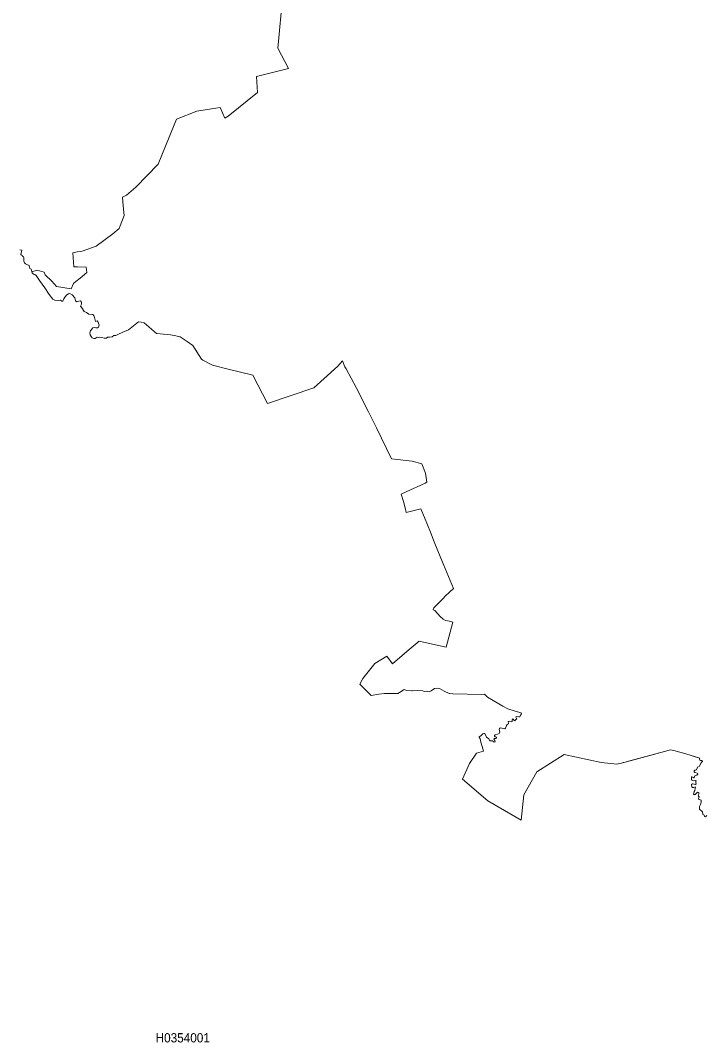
# Model space of a CAD drawing. Extents: x 369010 to 739155, y 6377141 to 6616555.
# Drawn here: x 665587 to 673001, y 6444112 to 6455148 of the extents above; entities that cross this region are included whole.
import ezdxf
from ezdxf.enums import TextEntityAlignment as Align

# ---------------------------------------------------------------- set-up
doc = ezdxf.new("R2010")
doc.units = 0
doc.header["$LTSCALE"] = 40
doc.layers.add('1', color=7, linetype='Continuous', lineweight=13)
doc.layers.add('2', color=7, linetype='Continuous')

msp = doc.modelspace()

# ---------------------------------------------------------------- linework, layer by layer
at = {"layer": '1'}
for points in [[(665609.59, 6452604.03), (665620.35, 6452595.92), (665623.49, 6452589.63), (665622.99, 6452563.48), (665624.81, 6452546.93), (665632.92, 6452530.54), (665643.19, 6452519.29), (665663.87, 6452510.35), (665674.13, 6452506.71), (665681.42, 6452499.92), (665684.07, 6452483.7), (665689.36, 6452470.79), (665701.94, 6452460.37), (665706.57, 6452454.08), (665711.37, 6452432.4), (665768.31, 6452449.94), (665842.62, 6452430.25), (665854.87, 6452401.12), (665927.69, 6452331.11), (665976.18, 6452274.01), (666135.06, 6452248.36), (666159.56, 6452307.44), (666184.22, 6452327.63), (666232.71, 6452365.37), (666306.03, 6452425.61), (666298.42, 6452485.36), (666202.26, 6452487.68), (666164.36, 6452486.19), (666152.44, 6452640.11), (666199.61, 6452648.21), (666241.32, 6452654.01), (666254.39, 6452656.32), (666406.99, 6452711.11), (666585.9, 6452842.02), (666655.57, 6452900.61), (666664.01, 6452928.41), (666709.2, 6453042.78), (666698.44, 6453146.55), (666691.82, 6453240.39), (666733.36, 6453261.24), (666833.82, 6453346.64), (667076.12, 6453594.9), (667272.57, 6454082.97), (667494.35, 6454167.87), (667515.37, 6454172.34), (667744.42, 6454207.43), (667794.24, 6454093.23), (667830.98, 6454114.75), (668147.43, 6454369.13), (668137.33, 6454543.07), (668482.74, 6454627.31), (668368.87, 6454846.6), (668380.95, 6454960.64), (668411.41, 6455311.84)], [(668411.41, 6455311.84), (668380.95, 6454960.64), (668368.87, 6454846.6), (668482.74, 6454627.31), (668137.33, 6454543.07), (668147.43, 6454369.13), (667830.98, 6454114.75), (667794.24, 6454093.23), (667744.42, 6454207.43), (667515.37, 6454172.34), (667494.35, 6454167.87), (667272.57, 6454082.97), (667076.12, 6453594.9), (666833.82, 6453346.64), (666733.36, 6453261.24), (666691.82, 6453240.39), (666698.44, 6453146.55), (666709.2, 6453042.78), (666664.01, 6452928.41), (666655.57, 6452900.61), (666585.9, 6452842.02), (666406.99, 6452711.11), (666254.39, 6452656.32), (666241.32, 6452654.01), (666199.61, 6452648.21), (666152.44, 6452640.11), (666164.36, 6452486.19), (666202.26, 6452487.68), (666298.42, 6452485.36), (666306.03, 6452425.61), (666232.71, 6452365.37), (666184.22, 6452327.63), (666159.56, 6452307.44), (666135.06, 6452248.36), (665976.18, 6452274.01), (665927.69, 6452331.11), (665854.87, 6452401.12), (665842.62, 6452430.25), (665768.31, 6452449.94), (665711.37, 6452432.4), (665715.01, 6452424.12), (665722.46, 6452415.02), (665729.91, 6452408.73), (665744.64, 6452403.93), (665757.38, 6452392.35), (665792.3, 6452338.89), (665852.05, 6452261.1), (665898.23, 6452189.6), (665936.13, 6452137.3), (665957.97, 6452127.7), (665996.04, 6452122.74), (666020.37, 6452125.55), (666033.11, 6452118.27), (666044.2, 6452116.12), (666056.28, 6452142.6), (666066.38, 6452161.14), (666089.22, 6452185.96), (666106.6, 6452196.06), (666122.32, 6452199.53), (666146.81, 6452185.47), (666176.94, 6452152.03), (666183.39, 6452121.91), (666197.62, 6452108.18), (666217.15, 6452116.62), (666235.19, 6452119.26), (666245.79, 6452106.02), (666247.94, 6452082.85), (666234.7, 6452061.67), (666251.08, 6452043.63), (666277.56, 6452003.41), (666302.88, 6451992.82), (666326.72, 6451976.93), (666370.58, 6451971.63), (666383.32, 6451955.25), (666400.2, 6451897.65), (666416.59, 6451904.94), (666428.83, 6451891.2), (666439.43, 6451855.78), (666431.98, 6451836.75), (666419.23, 6451828.8), (666403.84, 6451827.98), (666382.33, 6451832.45), (666369.09, 6451829.96), (666345.25, 6451796.03), (666338.8, 6451775.84), (666341.61, 6451753.67), (666352.04, 6451735.63), (666362.13, 6451719.24), (666378.85, 6451712.12), (666396.56, 6451713.94), (666417.91, 6451727.52), (666431.48, 6451725.2), (666446.87, 6451728.34), (666465.41, 6451725.03), (666492.55, 6451717.75), (666515.56, 6451717.75), (666529.29, 6451726.69)], [(667208.52, 6451754.82), (667097.63, 6451762.44), (667056.59, 6451767.4), (667008.1, 6451810.76), (666973.84, 6451839.89), (666923.03, 6451882.26), (666891.91, 6451888.05), (666863.28, 6451892.36), (666756.37, 6451808.12), (666692.81, 6451781.47), (666639.35, 6451755.82), (666618.17, 6451746.22), (666595.5, 6451745.22), (666577.46, 6451732.98), (666549.49, 6451726.19), (666529.29, 6451726.69), (666515.56, 6451717.75), (666492.55, 6451717.75), (666465.41, 6451725.03), (666446.87, 6451728.34), (666431.48, 6451725.2), (666417.91, 6451727.52), (666396.56, 6451713.94), (666378.85, 6451712.12), (666362.13, 6451719.24), (666352.04, 6451735.63), (666341.61, 6451753.67), (666338.8, 6451775.84), (666345.25, 6451796.03), (666369.09, 6451829.96), (666382.33, 6451832.45), (666403.84, 6451827.98), (666419.23, 6451828.8), (666431.98, 6451836.75), (666439.43, 6451855.78), (666428.83, 6451891.2), (666416.59, 6451904.94), (666400.2, 6451897.65), (666383.32, 6451955.25), (666370.58, 6451971.63), (666326.72, 6451976.93), (666302.88, 6451992.82), (666277.56, 6452003.41), (666251.08, 6452043.63), (666234.7, 6452061.67), (666247.94, 6452082.85), (666245.79, 6452106.02), (666235.19, 6452119.26), (666217.15, 6452116.62), (666197.62, 6452108.18), (666183.39, 6452121.91), (666176.94, 6452152.03), (666146.81, 6452185.47), (666122.32, 6452199.53), (666106.6, 6452196.06), (666089.22, 6452185.96), (666066.38, 6452161.14), (666056.28, 6452142.6), (666044.2, 6452116.12), (666033.11, 6452118.27), (666020.37, 6452125.55), (665996.04, 6452122.74), (665957.97, 6452127.7), (665936.13, 6452137.3), (665898.23, 6452189.6), (665852.05, 6452261.1), (665792.3, 6452338.89), (665757.38, 6452392.35), (665744.64, 6452403.93), (665729.91, 6452408.73), (665722.46, 6452415.02), (665715.01, 6452424.12), (665711.37, 6452432.4), (665706.57, 6452454.08), (665701.94, 6452460.37), (665689.36, 6452470.79), (665684.07, 6452483.7), (665681.42, 6452499.92), (665674.13, 6452506.71), (665663.87, 6452510.35), (665643.19, 6452519.29), (665632.92, 6452530.54), (665624.81, 6452546.93), (665622.99, 6452563.48), (665623.49, 6452589.63), (665620.35, 6452595.92), (665609.59, 6452604.03), (665606.94, 6452609.82), (665597.01, 6452616.93), (665591.22, 6452620.08), (665597.34, 6452651.03), (665604.13, 6452664.1), (665600.98, 6452667.74), (665580.79, 6452669.9)], [(665580.79, 6452669.9), (665600.98, 6452667.74), (665604.13, 6452664.1), (665597.34, 6452651.03), (665591.22, 6452620.08), (665597.01, 6452616.93), (665606.94, 6452609.82), (665609.59, 6452604.03)], [(666529.29, 6451726.69), (666549.49, 6451726.19), (666577.46, 6451732.98), (666595.5, 6451745.22), (666618.17, 6451746.22), (666639.35, 6451755.82), (666692.81, 6451781.47), (666756.37, 6451808.12), (666863.28, 6451892.36), (666891.91, 6451888.05), (666923.03, 6451882.26), (666973.84, 6451839.89), (667008.1, 6451810.76), (667056.59, 6451767.4), (667097.63, 6451762.44), (667208.52, 6451754.82), (667265.79, 6451740.76), (667313.45, 6451730.16), (667389.75, 6451679.35), (667451.32, 6451639.47), (667543.01, 6451489.02), (667558.89, 6451479.59), (667661.51, 6451425.47), (667832.47, 6451381.12), (668097.61, 6451318.22), (668256.99, 6451010.06), (668759.13, 6451182.35), (669017.15, 6451414.88), (669068.29, 6451470.82), (669094.11, 6451406.11), (669105.53, 6451385.09), (669213.6, 6451184), (669347.66, 6450920.35), (669433.72, 6450750.21), (669597.57, 6450413.08), (669819.35, 6450388.59), (669925.77, 6450361.94), (669963.67, 6450259.5), (669979.56, 6450161.85), (669959.36, 6450152.75), (669913.69, 6450129.57), (669801.8, 6450077.77), (669702.83, 6450031.43), (669725.34, 6449954.31), (669743.05, 6449885.29), (669755.63, 6449835.47), (669913.35, 6449872.55), (669952.08, 6449779.7), (670019.61, 6449621.97), (670058.83, 6449518.7), (670130.33, 6449342.11), (670158.13, 6449271.6), (670266.21, 6449012.92), (670180.81, 6448933.64), (670153.67, 6448905.01), (670055.52, 6448804.05), (670048.41, 6448785.19), (670064.29, 6448776.75), (670123.05, 6448711.21), (670155.82, 6448682.08), (670178.49, 6448670.33), (670221.85, 6448661.89), (670258.76, 6448651.79), (670188.92, 6448379.54), (670070.91, 6448405.35), (669897.3, 6448445.57), (669786.91, 6448354.71), (669605.68, 6448199.3), (669544.61, 6448282.72), (669416.51, 6448206.09), (669287.42, 6448043.73), (669252.83, 6447981.33), (669375.96, 6447860.35), (669461.03, 6447872.6), (669519.79, 6447880.38), (669582.02, 6447878.72), (669666.75, 6447880.71), (669699.85, 6447900.4), (669726.33, 6447919.93), (669734.44, 6447922.08), (669758.94, 6447912.65), (669816.87, 6447908.68), (669823.98, 6447907.85), (669880.25, 6447913.31), (669935.86, 6447909.84), (669941.99, 6447906.69), (669953.41, 6447901.06), (669975.42, 6447904.21), (670003.55, 6447897.75), (670024.24, 6447909.01), (670062.14, 6447936.15), (670089.95, 6447938.3), (670114.28, 6447932.84), (670165.09, 6447906.36), (670219.37, 6447879.22), (670258.26, 6447877.4), (670573.22, 6447870.11), (670600.36, 6447872.1), (670613.44, 6447860.85), (670635.61, 6447840.82)], [(670930.38, 6447584.62), (670937.82, 6447596.87), (670949.57, 6447606.14), (670946.76, 6447612.26), (670941.47, 6447625.5), (670945.11, 6447633.44), (670971.92, 6447629.8), (670982.18, 6447630.13), (670990.62, 6447647.68), (671001.71, 6447661.91), (670998.4, 6447673.33), (670931.37, 6447690.21), (670853.42, 6447714.71), (670798.47, 6447742.51), (670694.53, 6447803.58), (670635.61, 6447840.82), (670613.44, 6447860.85), (670600.36, 6447872.1), (670573.22, 6447870.11), (670258.26, 6447877.4), (670219.37, 6447879.22), (670165.09, 6447906.36), (670114.28, 6447932.84), (670089.95, 6447938.3), (670062.14, 6447936.15), (670024.24, 6447909.01), (670003.55, 6447897.75), (669975.42, 6447904.21), (669953.41, 6447901.06), (669941.99, 6447906.69), (669935.86, 6447909.84), (669880.25, 6447913.31), (669823.98, 6447907.85), (669816.87, 6447908.68), (669758.94, 6447912.65), (669734.44, 6447922.08), (669726.33, 6447919.93), (669699.85, 6447900.4), (669666.75, 6447880.71), (669582.02, 6447878.72), (669519.79, 6447880.38), (669461.03, 6447872.6), (669375.96, 6447860.35), (669252.83, 6447981.33), (669287.42, 6448043.73), (669416.51, 6448206.09), (669544.61, 6448282.72), (669605.68, 6448199.3), (669786.91, 6448354.71), (669897.3, 6448445.57), (670070.91, 6448405.35), (670188.92, 6448379.54), (670258.76, 6448651.79), (670221.85, 6448661.89), (670178.49, 6448670.33), (670155.82, 6448682.08), (670123.05, 6448711.21), (670064.29, 6448776.75), (670048.41, 6448785.19), (670055.52, 6448804.05), (670153.67, 6448905.01), (670180.81, 6448933.64), (670266.21, 6449012.92), (670158.13, 6449271.6), (670130.33, 6449342.11), (670058.83, 6449518.7), (670019.61, 6449621.97), (669952.08, 6449779.7), (669913.35, 6449872.55), (669755.63, 6449835.47), (669743.05, 6449885.29), (669725.34, 6449954.31), (669702.83, 6450031.43), (669801.8, 6450077.77), (669913.69, 6450129.57), (669959.36, 6450152.75), (669979.56, 6450161.85), (669963.67, 6450259.5), (669925.77, 6450361.94), (669819.35, 6450388.59), (669597.57, 6450413.08), (669433.72, 6450750.21), (669347.66, 6450920.35), (669213.6, 6451184), (669105.53, 6451385.09), (669094.11, 6451406.11), (669068.29, 6451470.82), (669017.15, 6451414.88), (668759.13, 6451182.35), (668256.99, 6451010.06), (668097.61, 6451318.22), (667832.47, 6451381.12), (667661.51, 6451425.47), (667558.89, 6451479.59), (667543.01, 6451489.02), (667451.32, 6451639.47), (667389.75, 6451679.35), (667313.45, 6451730.16), (667265.79, 6451740.76), (667208.52, 6451754.82)], [(670635.61, 6447840.82), (670694.53, 6447803.58), (670798.47, 6447742.51), (670853.42, 6447714.71), (670931.37, 6447690.21), (670998.4, 6447673.33), (671001.71, 6447661.91), (670990.62, 6447647.68), (670982.18, 6447630.13), (670971.92, 6447629.8), (670945.11, 6447633.44), (670941.47, 6447625.5), (670946.76, 6447612.26), (670949.57, 6447606.14), (670937.82, 6447596.87), (670930.38, 6447584.62), (670921.94, 6447587.27), (670912.83, 6447602.66), (670904.89, 6447605.31), (670899.76, 6447598.52), (670900.75, 6447579.32), (670892.81, 6447573.03), (670867.82, 6447580.48), (670861.36, 6447579.16), (670858.55, 6447574.03), (670862.35, 6447560.79), (670859.04, 6447553.34), (670847.62, 6447547.38), (670839.35, 6447535.47), (670832.89, 6447514.28), (670828.26, 6447505.18), (670821.31, 6447500.54), (670810.88, 6447501.04), (670787.38, 6447507.83), (670774.47, 6447510.64), (670766.69, 6447507), (670762.06, 6447501.37), (670761.23, 6447490.94), (670766.2, 6447465.13), (670764.38, 6447455.03), (670759.91, 6447448.58), (670741.87, 6447439.8), (670718.03, 6447432.52), (670710.75, 6447425.24), (670711.08, 6447418.29), (670718.03, 6447412.83), (670729.95, 6447407.7), (670732.27, 6447402.23), (670728.46, 6447394.46), (670709.76, 6447393.13), (670701.98, 6447388.99), (670714.23, 6447371.95), (670716.88, 6447359.87), (670706.78, 6447355.73), (670687.58, 6447368.31), (670673.18, 6447370.29), (670664.41, 6447370.46), (670657.29, 6447375.59), (670647.7, 6447392.3), (670623.7, 6447410.18), (670609.96, 6447439.8), (670605.16, 6447447.58), (670600.86, 6447449.4), (670592.75, 6447449.9), (670582.65, 6447444.6), (670563.12, 6447421.6), (670545.25, 6447412.66), (670545.41, 6447407.37), (670555.68, 6447389.66), (670558.65, 6447382.71), (670559.81, 6447376.25), (670557.5, 6447370.29), (670590.1, 6447257.09), (670516.78, 6447237.89), (670437.84, 6447122.86), (670363.86, 6446955.04), (670636.61, 6446720.85), (670995.92, 6446511.66), (671025.54, 6446786.06), (671166.05, 6447034.65), (671462.8, 6447220.01), (671862.33, 6447135.11), (672030.65, 6447117.73), (672044.88, 6447120.71), (672081.46, 6447129.15), (672098.5, 6447133.79), (672122.01, 6447140.24), (672228.76, 6447168.87), (672547.02, 6447254.27), (672612.56, 6447271.82), (672645.66, 6447263.38), (672778.56, 6447229.45), (672822.42, 6447215.38), (672866.94, 6447201.15), (672927.68, 6447181.62), (672926.02, 6447177.65), (672924.2, 6447173.01), (672924.7, 6447171.36), (672927.02, 6447161.59), (672936.45, 6447156.13)], [(672868.1, 6447046.4), (672874.88, 6447051.86), (672879.85, 6447053.35), (672881.17, 6447054.18), (672891.43, 6447056.83), (672898.55, 6447073.71), (672902.85, 6447083.31), (672904.01, 6447085.96), (672904.01, 6447085.96), (672920.23, 6447091.09), (672920.56, 6447091.58), (672943.57, 6447130.48), (672955.98, 6447148.02), (672954.66, 6447156.79), (672936.45, 6447156.13), (672927.02, 6447161.59), (672927.02, 6447161.59), (672927.02, 6447161.59), (672924.7, 6447171.19), (672924.2, 6447173.01), (672926.02, 6447177.48), (672927.68, 6447181.62), (672822.91, 6447215.22), (672778.56, 6447229.45), (672645.66, 6447263.38), (672612.56, 6447271.82), (672547.85, 6447254.44), (672156.6, 6447149.34), (672081.46, 6447129.15), (672098.67, 6447133.79), (672081.46, 6447129.15), (672044.88, 6447120.71), (672030.65, 6447117.73), (671862.33, 6447135.11), (671462.8, 6447220.01), (671166.05, 6447034.65), (671025.54, 6446786.06), (670995.92, 6446511.66), (670636.61, 6446720.85), (670363.86, 6446955.04), (670437.84, 6447122.86), (670516.78, 6447237.89), (670590.1, 6447257.09), (670557.5, 6447370.29), (670559.81, 6447376.25), (670558.65, 6447382.71), (670555.68, 6447389.66), (670545.41, 6447407.37), (670545.25, 6447412.66), (670563.12, 6447421.6), (670582.65, 6447444.6), (670592.75, 6447449.9), (670600.86, 6447449.4), (670605.16, 6447447.58), (670609.96, 6447439.8), (670623.7, 6447410.18), (670647.7, 6447392.3), (670657.29, 6447375.59), (670664.41, 6447370.46), (670673.18, 6447370.29), (670687.58, 6447368.31), (670706.78, 6447355.73), (670716.88, 6447359.87), (670714.23, 6447371.95), (670701.98, 6447388.99), (670709.76, 6447393.13), (670728.46, 6447394.46), (670732.27, 6447402.23), (670729.95, 6447407.7), (670718.03, 6447412.83), (670711.08, 6447418.29), (670710.75, 6447425.24), (670718.03, 6447432.52), (670741.87, 6447439.8), (670759.91, 6447448.58), (670764.38, 6447455.03), (670766.2, 6447465.13), (670761.23, 6447490.94), (670762.06, 6447501.37), (670766.69, 6447507), (670774.47, 6447510.64), (670787.38, 6447507.83), (670810.88, 6447501.04), (670821.31, 6447500.54), (670828.26, 6447505.18), (670832.89, 6447514.28), (670839.35, 6447535.47), (670847.62, 6447547.38), (670859.04, 6447553.34), (670862.35, 6447560.79), (670858.55, 6447574.03), (670861.36, 6447579.16), (670867.82, 6447580.48), (670892.81, 6447573.03), (670900.75, 6447579.32), (670899.76, 6447598.52), (670904.89, 6447605.31), (670912.83, 6447602.66), (670921.94, 6447587.27), (670930.38, 6447584.62)], [(672936.45, 6447156.13), (672954.66, 6447156.79), (672954.66, 6447156.79), (672954.66, 6447156.79), (672955.98, 6447148.02), (672943.57, 6447130.48), (672920.73, 6447091.75), (672920.23, 6447091.09), (672904.01, 6447085.96), (672902.85, 6447083.47), (672891.43, 6447056.83), (672891.43, 6447056.83), (672879.85, 6447053.35), (672868.1, 6447046.4), (672867.44, 6447034.48), (672874.55, 6447026.38), (672899.87, 6447019.59), (672903.85, 6447011.31), (672905, 6447008.83), (672901.36, 6447003.2), (672899.87, 6447001.05), (672899.87, 6447001.05), (672899.87, 6447001.05), (672895.24, 6446999.23), (672873.89, 6446990.3), (672867.77, 6446970.93), (672867.77, 6446970.93), (672867.77, 6446970.93), (672862.3, 6446970.6), (672851.55, 6446977.72), (672842.77, 6446979.04), (672838.8, 6446976.39), (672839.8, 6446952.39), (672842.11, 6446947.43), (672845.75, 6446939.82), (672861.97, 6446937.17), (672864.12, 6446937.66), (672881.01, 6446941.31), (672885.64, 6446939.32), (672886.8, 6446938.82), (672886.8, 6446938.82), (672886.8, 6446938.82), (672886.47, 6446934.69), (672885.64, 6446922.27), (672885.31, 6446916.15), (672888.12, 6446905.72), (672881.67, 6446897.61), (672854.19, 6446904.07), (672848.24, 6446905.39), (672839.46, 6446897.61), (672841.45, 6446874.28), (672848.9, 6446866.17), (672862.3, 6446866.17), (672877.2, 6446872.95), (672877.2, 6446872.95), (672877.2, 6446872.95), (672882.66, 6446866.5), (672882.66, 6446866.5), (672882.66, 6446866.5), (672881.83, 6446864.84), (672877.2, 6446854.42), (672875.54, 6446834.39), (672867.44, 6446823.96), (672861.97, 6446805.26), (672859.99, 6446796.16), (672868.43, 6446787.72), (672870.58, 6446788.55), (672877.53, 6446791.52), (672904.67, 6446813.87), (672914.6, 6446810.56), (672917.09, 6446809.73), (672918.08, 6446797.98), (672912.78, 6446782.26), (672910.3, 6446774.31), (672919.24, 6446766.04), (672921.22, 6446764.38), (672921.22, 6446764.38), (672921.22, 6446764.38), (672914.11, 6446747.5), (672914.27, 6446739.89), (672920.23, 6446737.57), (672925.03, 6446735.75), (672932.31, 6446731.78), (672940.75, 6446726.98), (672942.08, 6446708.61), (672935.13, 6446683.29), (672926.35, 6446666.07), (672923.04, 6446659.78), (672923.71, 6446642.74), (672924.37, 6446638.93), (672925.86, 6446630.82), (672957.8, 6446602.85), (672957.97, 6446599.54), (672958.79, 6446582.16), (672961.94, 6446574.22), (672975.18, 6446567.43), (672977.66, 6446557.01), (672978.98, 6446552.04), (672984.12, 6446549.23), (672987.43, 6446547.41)], [(673001.99, 6446562.96), (672996.69, 6446554.69), (672994.87, 6446551.71), (672990.57, 6446549.23), (672987.43, 6446547.41), (672987.43, 6446547.41), (672987.43, 6446547.41), (672984.12, 6446549.23), (672978.98, 6446552.04), (672978.98, 6446552.04), (672978.98, 6446552.04), (672977.83, 6446556.67), (672975.18, 6446567.43), (672961.94, 6446574.22), (672958.79, 6446582.16), (672957.97, 6446599.54), (672957.8, 6446602.85), (672925.86, 6446630.82), (672924.37, 6446639.1), (672923.71, 6446642.74), (672923.04, 6446659.78), (672926.35, 6446666.07), (672935.13, 6446683.29), (672942.08, 6446708.61), (672940.75, 6446726.98), (672932.31, 6446731.78), (672925.03, 6446735.75), (672920.23, 6446737.57), (672914.27, 6446739.89), (672914.11, 6446747.5), (672914.11, 6446747.5), (672921.22, 6446764.38), (672919.57, 6446765.87), (672910.14, 6446774.31), (672912.78, 6446782.26), (672918.08, 6446797.98), (672917.09, 6446809.73), (672914.6, 6446810.56), (672904.67, 6446813.87), (672877.53, 6446791.52), (672870.58, 6446788.55), (672868.43, 6446787.72), (672859.99, 6446796.16), (672861.97, 6446805.26), (672867.44, 6446823.96), (672875.54, 6446834.39), (672877.2, 6446854.42), (672881.83, 6446864.84), (672882.66, 6446866.5), (672877.2, 6446872.95), (672862.3, 6446866.17), (672862.3, 6446866.17), (672862.3, 6446866.17), (672848.9, 6446866.17), (672848.9, 6446866.17), (672848.9, 6446866.17), (672841.45, 6446874.28), (672839.46, 6446897.61), (672848.24, 6446905.39), (672848.24, 6446905.39), (672881.67, 6446897.61), (672888.12, 6446905.72), (672885.31, 6446916.15), (672885.64, 6446922.27), (672886.3, 6446931.04), (672886.47, 6446934.69), (672886.8, 6446938.82), (672885.64, 6446939.32), (672881.01, 6446941.31), (672864.29, 6446937.66), (672861.97, 6446937.17), (672845.75, 6446939.82), (672842.11, 6446947.43), (672839.8, 6446952.39), (672838.8, 6446976.39), (672842.77, 6446979.04), (672851.55, 6446977.72), (672862.3, 6446970.6), (672867.77, 6446970.93), (672873.89, 6446990.3), (672895.07, 6446999.07), (672899.87, 6447001.05), (672901.03, 6447002.87), (672905, 6447008.83), (672903.85, 6447011.31), (672899.87, 6447019.42), (672874.55, 6447026.38), (672867.44, 6447034.48), (672868.1, 6447046.4)], [(672987.43, 6446547.41), (672990.57, 6446549.23), (672994.87, 6446551.71), (672996.69, 6446554.69), (673001.99, 6446562.96)]]:
    msp.add_lwpolyline(points, dxfattribs=at)

# ---------------------------------------------------------------- texts
at = {"layer": '2', "width": 0.95}
msp.add_text('H0354001', height=100, dxfattribs=at).set_placement((667341.28, 6444112.94), align=Align.CENTER)

doc.saveas('drawing.dxf')
